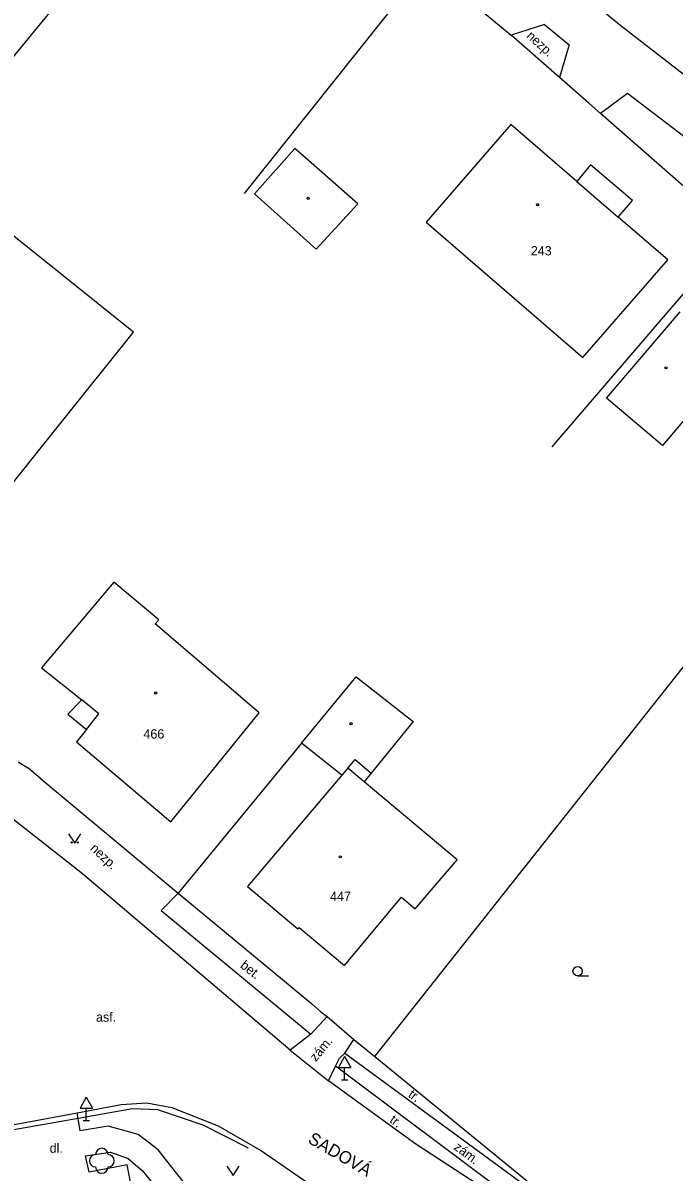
# Model space of a CAD drawing. Extents: x -794191 to -788944, y -1117087 to -1105044.
# Drawn here: x -791864.2 to -791811.9, y -1109788.3 to -1109696 of the extents above; entities that cross this region are included whole.
import ezdxf

# ---------------------------------------------------------------- set-up
doc = ezdxf.new("R2010")
doc.units = 0
for name, color, linetype in [('Doplněk polohopisu', 7, 'Continuous'), ('Doplňkové značky', 7, 'Continuous'), ('Hranice - ploty_ zdi', 7, 'Continuous'), ('Komunikace', 7, 'Continuous'), ('Názvy ulic_ silnic_ žel_', 7, 'Continuous'), ('Pomocné popisy', 7, 'Continuous'), ('Stavební objekty', 7, 'Continuous'), ('Zeleň', 7, 'Continuous'), ('Značky druhů budov', 7, 'Continuous'), ('Značky druhů pozemků', 7, 'Continuous'), ('Čísla popisná', 7, 'Continuous')]:
    doc.layers.add(name, color=color, linetype=linetype)

msp = doc.modelspace()

# ---------------------------------------------------------------- linework, layer by layer
at = {"layer": 'Doplněk polohopisu'}
for p, q in [((-791851.7, -1109765.94), (-791853.07, -1109767.32)), ((-791853.07, -1109767.32), (-791841.04, -1109777.25)), ((-791841.04, -1109777.25), (-791839.74, -1109775.84)), ((-791841.04, -1109777.25), (-791842.69, -1109778.55)), ((-791838.31, -1109778.79), (-791837.58, -1109777.68)), ((-791839.06, -1109779.83), (-791838.75, -1109779.2)), ((-791838.75, -1109779.2), (-791838.31, -1109778.79)), ((-791839.62, -1109781.01), (-791839.06, -1109779.83))]:
    msp.add_line(p, q, dxfattribs=at)
for points in [[(-791836.84, -1109797.76), (-791849.51, -1109791.11), (-791850.81, -1109789.71), (-791853.3, -1109786.55), (-791854.9, -1109785.33), (-791857.33, -1109784.64), (-791859.57, -1109785.02), (-791859.74, -1109784.03), (-791859.82, -1109783.57)], [(-791858.84, -1109788.34), (-791859.14, -1109787.04), (-791857.13, -1109786.73), (-791855.71, -1109787.25), (-791854.56, -1109788.24), (-791851.72, -1109791.76), (-791850.46, -1109792.77), (-791837.61, -1109799.27)]]:
    msp.add_lwpolyline(points, dxfattribs=at)
at = {"layer": 'Doplňkové značky'}
for p, q in [((-791838.33, -1109779.064), (-791838.83, -1109779.93)), ((-791838.33, -1109779.064), (-791837.83, -1109779.93)), ((-791838.83, -1109779.93), (-791837.83, -1109779.93)), ((-791838.33, -1109780.93), (-791838.33, -1109779.93)), ((-791838.58, -1109780.93), (-791838.08, -1109780.93)), ((-791859.08, -1109782.334), (-791859.58, -1109783.2)), ((-791859.08, -1109782.334), (-791858.58, -1109783.2)), ((-791859.58, -1109783.2), (-791858.58, -1109783.2)), ((-791859.08, -1109784.2), (-791859.08, -1109783.2)), ((-791859.33, -1109784.2), (-791858.83, -1109784.2))]:
    msp.add_line(p, q, dxfattribs=at)
at = {"layer": 'Hranice - ploty_ zdi'}
for p, q in [((-791846.36, -1109709.71), (-791831.63, -1109691.22)), ((-791827.73, -1109694.68), (-791824.95, -1109697)), ((-791821.06, -1109700.4), (-791824.95, -1109697)), ((-791806.89, -1109712.84), (-791817.78, -1109703.28)), ((-791821.67, -1109730.06), (-791806.89, -1109712.84)), ((-791814.05, -1109751.46), (-791793.17, -1109724.99)), ((-791877.14, -1109748.05), (-791861.3, -1109728.39)), ((-791835.91, -1109779.05), (-791814.05, -1109751.46)), ((-791841.78, -1109753.88), (-791851.7, -1109765.94)), ((-791864.55, -1109755.37), (-791863.78, -1109755.87)), ((-791862.78, -1109756.68), (-791863.78, -1109755.87)), ((-791862.78, -1109756.68), (-791851.7, -1109765.94)), ((-791851.7, -1109765.94), (-791841, -1109774.8)), ((-791841, -1109774.8), (-791840.24, -1109775.47)), ((-791840.24, -1109775.47), (-791839.74, -1109775.84)), ((-791839.74, -1109775.84), (-791837.58, -1109777.68)), ((-791837.58, -1109777.68), (-791835.91, -1109779.05))]:
    msp.add_line(p, q, dxfattribs=at)
for points in [[(-791817.78, -1109703.28), (-791818.71, -1109702.45), (-791821.06, -1109700.4)], [(-791861.3, -1109728.39), (-791855.28, -1109720.85), (-791872.21, -1109707.3)], [(-791835.91, -1109779.05), (-791821.56, -1109790.78), (-791818.84, -1109793.01)], [(-791846.05, -1109786.41), (-791849.69, -1109784.57), (-791853.32, -1109783.35), (-791855.37, -1109783.26), (-791859.74, -1109784.03), (-791872.82, -1109786.35), (-791877.17, -1109787.03), (-791896.85, -1109790.85)], [(-791862.87, -1109867.5), (-791841.51, -1109862.08), (-791850.91, -1109813.58), (-791851.99, -1109807.52), (-791855.79, -1109787.76), (-791858.84, -1109788.34)]]:
    msp.add_lwpolyline(points, dxfattribs=at)
at = {"layer": 'Komunikace'}
for p, q in [((-791816.12, -1109696.28), (-791830.31, -1109684.5)), ((-791822.28, -1109696.14), (-791824.95, -1109697)), ((-791822.28, -1109696.14), (-791820.29, -1109697.78)), ((-791820.29, -1109697.78), (-791821.06, -1109700.4)), ((-791842.69, -1109778.55), (-791839.62, -1109781.01)), ((-791838.31, -1109778.79), (-791821.7, -1109790.95)), ((-791821.31, -1109793.11), (-791839.06, -1109779.83))]:
    msp.add_line(p, q, dxfattribs=at)
for points in [[(-791791.56, -1109716.1), (-791804.86, -1109704.97), (-791816.12, -1109696.28)], [(-791804.65, -1109710.04), (-791815.6, -1109701.68), (-791817.78, -1109703.28)], [(-791842.69, -1109778.55), (-791859.39, -1109764.38), (-791866.68, -1109758.66)], [(-791821.31, -1109793.11), (-791827.59, -1109789.37), (-791832.62, -1109786.11), (-791839.62, -1109781.01)], [(-791859.82, -1109783.57), (-791856.27, -1109782.9), (-791854.22, -1109782.77), (-791852.22, -1109783.16), (-791848.48, -1109784.62), (-791845.01, -1109786.64), (-791836.63, -1109792.43), (-791827.91, -1109797.32), (-791818.91, -1109801.6), (-791810.53, -1109804.97), (-791780.16, -1109814.96)], [(-791877.52, -1109786.88), (-791863.86, -1109784.34), (-791859.82, -1109783.57)]]:
    msp.add_lwpolyline(points, dxfattribs=at)
at = {"layer": 'Stavební objekty'}
msp.add_line((-791840.61, -1109714.18), (-791845.58, -1109709.73), dxfattribs=at)
for points in [[(-791867.24, -1109688), (-791860.55, -1109693.34), (-791866.49, -1109700.55), (-791868.36, -1109699.04), (-791869.91, -1109701.15), (-791872.73, -1109698.84), (-791871.18, -1109696.78)], [(-791819.67, -1109708.76), (-791824.97, -1109704.18), (-791831.79, -1109712.02), (-791819.19, -1109722.9)], [(-791840.61, -1109714.18), (-791837.26, -1109710.54), (-791842.33, -1109706.1), (-791845.58, -1109709.73)], [(-791819.19, -1109722.9), (-791812.36, -1109715.04), (-791816.36, -1109711.61)], [(-791806.93, -1109723.03), (-791812.8, -1109729.97), (-791817.3, -1109726.15), (-791811.38, -1109719.23)], [(-791845.18, -1109751.43), (-791853.55, -1109744.29), (-791853.25, -1109743.97), (-791856.87, -1109740.94), (-791862.67, -1109747.82), (-791859.45, -1109750.41), (-791860.56, -1109751.56)], [(-791841.78, -1109753.88), (-791837.39, -1109748.56), (-791832.81, -1109752.13), (-791836.19, -1109756.3), (-791836.76, -1109756.99), (-791838.07, -1109755.89), (-791837.48, -1109755.19)], [(-791860.56, -1109751.56), (-791859.07, -1109752.78), (-791858.06, -1109751.52), (-791859.45, -1109750.41)], [(-791859.07, -1109752.78), (-791859.87, -1109753.77), (-791852.28, -1109760.19), (-791845.18, -1109751.43)], [(-791838.07, -1109755.89), (-791838.55, -1109756.46), (-791841.78, -1109753.88)], [(-791837.48, -1109755.19), (-791836.19, -1109756.3)], [(-791838.55, -1109756.46), (-791846.14, -1109765.39), (-791842.09, -1109768.79), (-791841.98, -1109768.7), (-791838.35, -1109771.74), (-791833.76, -1109766.25), (-791832.65, -1109767.19), (-791829.29, -1109763.26), (-791836.76, -1109756.99)]]:
    msp.add_lwpolyline(points, dxfattribs=at)
msp.add_lwpolyline([(-791816.36, -1109711.61), (-791815.21, -1109710.27), (-791818.57, -1109707.41), (-791819.67, -1109708.76)], close=True, dxfattribs=at)
at = {"layer": 'Zeleň'}
msp.add_circle((-791857.83, -1109787.43), 0.0005, dxfattribs=at)
for centre, start, end in [((-791858.33, -1109787.43), 89.99999, 269.99999), ((-791857.83, -1109786.93), 0, 179.99999), ((-791857.33, -1109787.43), 270, 89.99999), ((-791857.83, -1109787.93), 179.99999, 359.99999)]:
    msp.add_arc(centre, 0.5, start, end, dxfattribs=at)
at = {"layer": 'Značky druhů budov'}
for centre in [(-791841.26, -1109710.11), (-791822.83, -1109710.62), (-791812.51, -1109723.72), (-791853.51, -1109749.84), (-791837.82, -1109752.32), (-791838.68, -1109763.01)]:
    msp.add_circle(centre, 0.0875, dxfattribs=at)
at = {"layer": 'Značky druhů pozemků'}
msp.add_line((-791819.61, -1109772.575), (-791818.735, -1109772.575), dxfattribs=at)
for points in [[(-791860.51, -1109761.16), (-791860.01, -1109761.91), (-791859.51, -1109761.16)], [(-791847.79, -1109787.86), (-791847.29, -1109788.61), (-791846.79, -1109787.86)]]:
    msp.add_lwpolyline(points, dxfattribs=at)
for centre, radius in [((-791860.26, -1109761.86), 0.05), ((-791859.76, -1109761.86), 0.05), ((-791819.61, -1109772.2), 0.375)]:
    msp.add_circle(centre, radius, dxfattribs=at)

# ---------------------------------------------------------------- texts
at = {"layer": 'Názvy ulic_ silnic_ žel_'}
msp.add_text('SADOVÁ', height=1, rotation=329.8586, dxfattribs=at).set_placement((-791841.35, -1109785.94))
at = {"layer": 'Pomocné popisy'}
for s, rotation, p in [('nezp.', 317.41186, (-791823.77, -1109697.13)), ('nezp.', 317.2026, (-791858.82, -1109762.41)), ('bet.', 322.125, (-791846.77, -1109771.86)), ('zám.', 49.97269, (-791840.64, -1109779.51)), ('tr.', 323.79255, (-791833.29, -1109782.25)), ('tr.', 323.92399, (-791834.78, -1109784.29)), ('zám.', 323.1973, (-791829.62, -1109786.46))]:
    msp.add_text(s, height=0.75, rotation=rotation, dxfattribs=at).set_placement(p)
for s, p in [('asf.', (-791858.3, -1109776.26)), ('dl.', (-791862.02, -1109786.79))]:
    msp.add_text(s, height=0.75, dxfattribs=at).set_placement(p)
at = {"layer": 'Čísla popisná'}
for s, p in [('243', (-791823.37, -1109714.69)), ('466', (-791854.49, -1109753.51)), ('447', (-791839.5, -1109766.56))]:
    msp.add_text(s, height=0.75, dxfattribs=at).set_placement(p)

doc.saveas('drawing.dxf')
